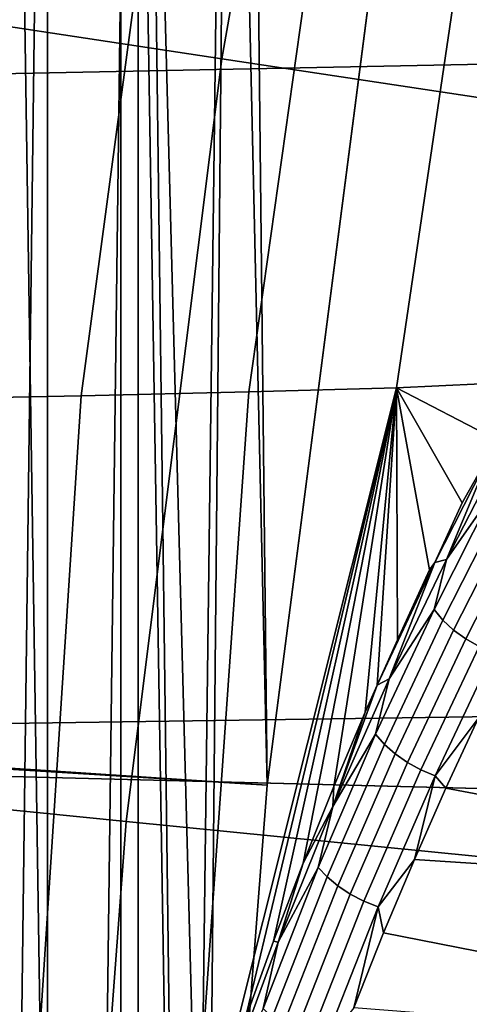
# Model space of a CAD drawing. Header units: metres. Extents: x -248 to 28, y -28 to 28.
# Tile 321 of 507: x -26.13 to -25.369, y 2.287 to 3.953. Entities that reach past the tile are written whole.
import ezdxf

# ---------------------------------------------------------------- set-up
doc = ezdxf.new("R2010")
doc.units = ezdxf.units.M
doc.layers.add('solid_10_061_053_XXX', color=7, linetype='CONTINUOUS')

msp = doc.modelspace()

# ---------------------------------------------------------------- linework, layer by layer
at = {"layer": 'solid_10_061_053_XXX'}
for points in [[(-25.53981, 3.978022, 118), (-25.589449, 7.953485, 118), (-25.815266, 7.260381, 118), (-25.710732, 2.657897, 118)], [(-25.53981, 3.978022, 25), (-25.710732, 2.657897, 25), (-25.758411, 7.028092, 25), (-25.571297, 7.681052, 25)], [(-25.710732, 2.657897, 118), (-25.815266, 7.260381, 118), (-25.958496, 6.783886, 118), (-25.813505, 1.33007, 118)], [(-25.847754, 0, 25), (-25.847794, 0, 25), (-25.928814, 6.37072, 25), (-25.758411, 7.028092, 25)], [(-25.813505, 1.33007, 25), (-25.847754, 0, 25), (-25.758411, 7.028092, 25)], [(-25.710732, 2.657897, 25), (-25.813505, 1.33007, 25), (-25.758411, 7.028092, 25)], [(-25.958496, 6.783886, 118), (-26.152939, 6.076304, 118), (-25.958523, -6.783794, 118)], [(-25.847754, 0, 118), (-25.958496, 6.783886, 118), (-25.958523, -6.783794, 118), (-25.81197, -7.270962, 118)], [(-25.847754, 0, 118), (-25.813505, 1.33007, 118), (-25.958496, 6.783886, 118)], [(-25.928814, 6.37072, 25), (-25.928814, -6.37072, 25), (-26.082338, -5.709965, 25)], [(-26.082338, 5.709965, 25), (-25.928814, 6.37072, 25), (-26.082338, -5.709965, 25)], [(-25.928814, 6.37072, 25), (-25.847794, 0, 25), (-25.847754, 0, 25), (-25.928814, -6.37072, 25)], [(-26.152939, 6.076304, 118), (-26.150158, -6.08701, 118), (-25.958523, -6.783794, 118)], [(-26.082338, 5.709965, 25), (-26.082338, -5.709965, 25), (-26.219, -5.045707, 25)], [(-26.219, 5.045707, 25), (-26.082338, 5.709965, 25), (-26.219, -5.045707, 25)], [(-25.957809, 5.333074, -9.8), (26.194746, 4.010602, -9.8), (26.364351, 2.677873, -9.8), (-26.194759, 4.010514, -9.8)], [(-25.787355, 3.886818, 135.939667), (-25.561558, 5.16738, 135.939667), (-26.174681, 5.291326, 134.685471), (-26.405895, 3.980048, 134.685471)], [(-25.110611, 3.784816, 137.162735), (-24.890739, 5.031772, 137.162735), (-25.561558, 5.16738, 135.939667), (-25.787355, 3.886818, 135.939667)], [(-24.453493, 4.99894, 165.034485), (-31.86268, 4.810266, 166.928314), (-31.823288, 3.748521, 167.085724), (-24.410181, 3.89646, 165.207626)], [(-25.741522, 3.323022, 154.0504), (-25.555355, 4.643442, 154.079849), (-25.296673, 4.652732, 153.498367), (-25.491577, 3.329993, 153.481491)], [(-25.491577, 3.329993, 153.481491), (-25.296673, 4.652732, 153.498367), (-25.074097, 4.662628, 152.901276), (-25.276814, 3.339997, 152.8992)], [(-26.342461, 3.310178, 155.1362), (-26.176105, 4.626677, 155.187637), (-25.84894, 4.634758, 154.643616), (-26.025539, 3.316413, 154.602646)], [(-26.025539, 3.316413, 154.602646), (-25.84894, 4.634758, 154.643616), (-25.555355, 4.643442, 154.079849), (-25.741522, 3.323022, 154.0504)], [(-26.884398, 4.11411, 118.5), (-25.539848, 3.977733, 118.5), (-25.710758, 2.657669, 118.5), (-27.058289, 2.746949, 118.5)], [(-25.710758, 2.657663, 24.5), (-25.53985, 3.977724, 24.5), (-26.589504, 4.075308, 24.5), (-26.761875, 2.722479, 24.5)], [(-26.194759, 4.010514, -9.8), (26.364351, 2.677873, -9.8), (26.466129, 1.339522, -9.8), (-26.364359, 2.677795, -9.8)], [(-25.949041, 2.596593, 135.939667), (-25.787355, 3.886818, 135.939667), (-26.405895, 3.980048, 134.685471), (-26.571459, 2.658875, 134.685471)], [(-25.53981, 3.978022, 25), (-25.53985, 3.977724, 24.5), (-25.710758, 2.657663, 24.5), (-25.710732, 2.657897, 25)], [(-25.710758, 2.657669, 118.5), (-25.539848, 3.977733, 118.5), (-25.53981, 3.978022, 118), (-25.710732, 2.657897, 118)], [(-24.410181, 3.89646, 165.207626), (-31.823288, 3.748521, 167.085724), (-31.793613, 2.681425, 167.204163), (-24.377569, 2.78773, 165.337921)], [(-25.268053, 2.52845, 137.162735), (-25.110611, 3.784816, 137.162735), (-25.787355, 3.886818, 135.939667), (-25.949041, 2.596593, 135.939667)], [(-25.326406, 3.244509, 153.010208), (-25.491577, 3.329993, 153.481491), (-25.276814, 3.339997, 152.8992)], [(-26.111708, 1.990219, 154.51799), (-26.421066, 1.98624, 155.050903), (-26.342461, 3.310178, 155.1362), (-26.025539, 3.316413, 154.602646)], [(-25.83563, 1.994516, 153.967377), (-26.111708, 1.990219, 154.51799), (-26.025539, 3.316413, 154.602646), (-25.741522, 3.323022, 154.0504)], [(-25.793102, 2.127909, 153.89711), (-25.83563, 1.994516, 153.967377), (-25.741522, 3.323022, 154.0504), (-25.491577, 3.329993, 153.481491)], [(-25.748407, 2.259616, 153.821716), (-25.793102, 2.127909, 153.89711), (-25.491577, 3.329993, 153.481491)], [(-25.699997, 2.39405, 153.738174), (-25.748407, 2.259616, 153.821716), (-25.491577, 3.329993, 153.481491)], [(-25.649717, 2.526014, 153.649185), (-25.699997, 2.39405, 153.738174), (-25.491577, 3.329993, 153.481491)], [(-25.597759, 2.655354, 153.554703), (-25.649717, 2.526014, 153.649185), (-25.491577, 3.329993, 153.481491)], [(-25.544579, 2.781315, 153.455124), (-25.597759, 2.655354, 153.554703), (-25.491577, 3.329993, 153.481491)], [(-25.524601, 2.827113, 153.416901), (-25.544579, 2.781315, 153.455124), (-25.491577, 3.329993, 153.481491)], [(-25.490412, 2.903748, 153.350433), (-25.524601, 2.827113, 153.416901), (-25.491577, 3.329993, 153.481491)], [(-25.328573, 3.227183, 153.01178), (-25.380949, 3.135685, 153.127625), (-25.491577, 3.329993, 153.481491), (-25.326406, 3.244509, 153.010208)], [(-25.435776, 3.021918, 153.241226), (-25.490412, 2.903748, 153.350433), (-25.491577, 3.329993, 153.481491)], [(-25.426704, 3.034396, 153.220963), (-25.435776, 3.021918, 153.241226), (-25.491577, 3.329993, 153.481491), (-25.380949, 3.135685, 153.127625)], [(-25.328573, 3.227183, 153.01178), (-25.426704, 3.034396, 153.220963), (-25.380949, 3.135685, 153.127625)], [(-25.407211, 3.039761, 153.179764), (-25.426704, 3.034396, 153.220963), (-25.328573, 3.227183, 153.01178)], [(-25.310143, 3.227924, 152.972397), (-25.407211, 3.039761, 153.179764), (-25.328573, 3.227183, 153.01178)], [(-25.328608, 3.151947, 153.024506), (-25.407211, 3.039761, 153.179764), (-25.310143, 3.227924, 152.972397)], [(-25.328608, 3.151947, 153.024506), (-25.428246, 2.955256, 153.231705), (-25.407211, 3.039761, 153.179764)], [(-25.313766, 3.133036, 153.014297), (-25.413359, 2.937118, 153.22023), (-25.428246, 2.955256, 153.231705), (-25.328608, 3.151947, 153.024506)], [(-25.295723, 3.115648, 153.006943), (-25.395275, 2.920306, 153.211716), (-25.413359, 2.937118, 153.22023), (-25.313766, 3.133036, 153.014297)], [(-25.275024, 3.10031, 153.00264), (-25.374544, 2.905332, 153.206406), (-25.395275, 2.920306, 153.211716), (-25.295723, 3.115648, 153.006943)], [(-25.252296, 3.087487, 153.001556), (-25.351795, 2.892648, 153.204468), (-25.374544, 2.905332, 153.206406), (-25.275024, 3.10031, 153.00264)], [(-25.426704, 3.034396, 153.220963), (-25.524601, 2.827113, 153.416901), (-25.490412, 2.903748, 153.350433)], [(-25.504229, 2.837484, 153.374252), (-25.524601, 2.827113, 153.416901), (-25.426704, 3.034396, 153.220963)], [(-25.407211, 3.039761, 153.179764), (-25.504229, 2.837484, 153.374252), (-25.426704, 3.034396, 153.220963)], [(-25.428246, 2.955256, 153.231705), (-25.504229, 2.837484, 153.374252), (-25.407211, 3.039761, 153.179764)], [(-25.426704, 3.034396, 153.220963), (-25.490412, 2.903748, 153.350433), (-25.435776, 3.021918, 153.241226)], [(-25.428246, 2.955256, 153.231705), (-25.527306, 2.744014, 153.425156), (-25.504229, 2.837484, 153.374252)], [(-25.413359, 2.937118, 153.22023), (-25.512352, 2.726789, 153.41243), (-25.527306, 2.744014, 153.425156), (-25.428246, 2.955256, 153.231705)], [(-25.395275, 2.920306, 153.211716), (-25.4942, 2.710701, 153.40274), (-25.512352, 2.726789, 153.41243), (-25.413359, 2.937118, 153.22023)], [(-25.374544, 2.905332, 153.206406), (-25.473404, 2.696238, 153.396378), (-25.4942, 2.710701, 153.40274), (-25.395275, 2.920306, 153.211716)], [(-25.351795, 2.892648, 153.204468), (-25.450594, 2.683837, 153.393524), (-25.473404, 2.696238, 153.396378), (-25.374544, 2.905332, 153.206406)], [(-25.327717, 2.882638, 153.205963), (-25.42646, 2.673876, 153.394272), (-25.450594, 2.683837, 153.393524), (-25.351795, 2.892648, 153.204468)], [(-25.353899, 2.770644, 153.30838), (-25.42646, 2.673876, 153.394272), (-25.327717, 2.882638, 153.205963)], [(-25.504229, 2.837484, 153.374252), (-25.599737, 2.621567, 153.555206), (-25.524601, 2.827113, 153.416901)], [(-25.527306, 2.744014, 153.425156), (-25.599737, 2.621567, 153.555206), (-25.504229, 2.837484, 153.374252)], [(-25.599737, 2.621567, 153.555206), (-25.544579, 2.781315, 153.455124), (-25.524601, 2.827113, 153.416901)], [(-24.377569, 2.78773, 165.337921), (-31.793613, 2.681425, 167.204163), (-31.773745, 1.610465, 167.283325), (-24.355747, 1.67449, 165.425003)], [(-25.599737, 2.621567, 153.555206), (-25.597759, 2.655354, 153.554703), (-25.544579, 2.781315, 153.455124)], [(-25.353899, 2.770644, 153.30838), (-25.408281, 2.65294, 153.409973), (-25.42646, 2.673876, 153.394272)], [(-24.403038, 2.463043, 153.605179), (-25.408281, 2.65294, 153.409973), (-25.353899, 2.770644, 153.30838), (-24.394039, 2.718803, 153.396561)], [(-27.058289, 2.746949, 118.5), (-25.710758, 2.657669, 118.5), (-25.813482, 1.330576, 118.5), (-27.162636, 1.373994, 118.5)], [(-25.527306, 2.744014, 153.425156), (-25.62422, 2.518743, 153.604187), (-25.599737, 2.621567, 153.555206)], [(-25.512352, 2.726789, 153.41243), (-25.609177, 2.50258, 153.590225), (-25.62422, 2.518743, 153.604187), (-25.527306, 2.744014, 153.425156)], [(-25.813482, 1.330576, 24.5), (-25.710758, 2.657663, 24.5), (-26.761875, 2.722479, 24.5), (-26.865471, 1.362568, 24.5)], [(-25.4942, 2.710701, 153.40274), (-25.590933, 2.487373, 153.579361), (-25.609177, 2.50258, 153.590225), (-25.512352, 2.726789, 153.41243)], [(-25.473404, 2.696238, 153.396378), (-25.57004, 2.473583, 153.571915), (-25.590933, 2.487373, 153.579361), (-25.4942, 2.710701, 153.40274)], [(-25.450594, 2.683837, 153.393524), (-25.547132, 2.461628, 153.5681), (-25.57004, 2.473583, 153.571915), (-25.473404, 2.696238, 153.396378)], [(-25.42646, 2.673876, 153.394272), (-25.522905, 2.451872, 153.568054), (-25.547132, 2.461628, 153.5681), (-25.450594, 2.683837, 153.393524)], [(-26.364359, 2.677795, -9.8), (26.466129, 1.339522, -9.8), (26.5, 0, -9.8), (-26.466131, 1.339472, -9.8)], [(-25.46155, 2.531891, 153.506592), (-25.522905, 2.451872, 153.568054), (-25.42646, 2.673876, 153.394272)], [(-25.408281, 2.65294, 153.409973), (-25.46155, 2.531891, 153.506592), (-25.42646, 2.673876, 153.394272)], [(-26.046215, 1.299913, 135.939667), (-25.949041, 2.596593, 135.939667), (-26.571459, 2.658875, 134.685471), (-26.670963, 1.331092, 134.685471)], [(-25.813505, 1.33007, 25), (-25.710732, 2.657897, 25), (-25.710758, 2.657663, 24.5), (-25.813482, 1.330576, 24.5)], [(-25.813482, 1.330576, 118.5), (-25.710758, 2.657669, 118.5), (-25.710732, 2.657897, 118), (-25.813505, 1.33007, 118)], [(-25.599737, 2.621567, 153.555206), (-25.649717, 2.526014, 153.649185), (-25.597759, 2.655354, 153.554703)], [(-24.403038, 2.463043, 153.605179), (-25.46155, 2.531891, 153.506592), (-25.408281, 2.65294, 153.409973)], [(-25.599737, 2.621567, 153.555206), (-25.692287, 2.392495, 153.722), (-25.649717, 2.526014, 153.649185)], [(-25.62422, 2.518743, 153.604187), (-25.692287, 2.392495, 153.722), (-25.599737, 2.621567, 153.555206)], [(-25.362677, 1.265799, 137.162735), (-25.268053, 2.52845, 137.162735), (-25.949041, 2.596593, 135.939667), (-26.046215, 1.299913, 135.939667)], [(-25.62422, 2.518743, 153.604187), (-25.717426, 2.279979, 153.768097), (-25.692287, 2.392495, 153.722)], [(-25.609177, 2.50258, 153.590225), (-25.702276, 2.265033, 153.75296), (-25.717426, 2.279979, 153.768097), (-25.62422, 2.518743, 153.604187)], [(-25.692287, 2.392495, 153.722), (-25.699997, 2.39405, 153.738174), (-25.649717, 2.526014, 153.649185)], [(-25.46155, 2.531891, 153.506592), (-25.513582, 2.40779, 153.598114), (-25.522905, 2.451872, 153.568054)], [(-24.411123, 2.19131, 153.792572), (-25.513582, 2.40779, 153.598114), (-25.46155, 2.531891, 153.506592), (-24.403038, 2.463043, 153.605179)], [(-25.590933, 2.487373, 153.579361), (-25.683912, 2.250874, 153.740936), (-25.702276, 2.265033, 153.75296), (-25.609177, 2.50258, 153.590225)], [(-25.57004, 2.473583, 153.571915), (-25.662893, 2.237933, 153.732407), (-25.683912, 2.250874, 153.740936), (-25.590933, 2.487373, 153.579361)], [(-25.547132, 2.461628, 153.5681), (-25.639854, 2.2266, 153.727615), (-25.662893, 2.237933, 153.732407), (-25.57004, 2.473583, 153.571915)], [(-25.522905, 2.451872, 153.568054), (-25.615496, 2.217221, 153.726715), (-25.639854, 2.2266, 153.727615), (-25.547132, 2.461628, 153.5681)], [(-25.563831, 2.281214, 153.68428), (-25.615496, 2.217221, 153.726715), (-25.522905, 2.451872, 153.568054)], [(-25.513582, 2.40779, 153.598114), (-25.563831, 2.281214, 153.68428), (-25.522905, 2.451872, 153.568054)], [(-24.411123, 2.19131, 153.792572), (-25.563831, 2.281214, 153.68428), (-25.513582, 2.40779, 153.598114)], [(-25.692287, 2.392495, 153.722), (-25.780415, 2.150811, 153.873932), (-25.748407, 2.259616, 153.821716), (-25.699997, 2.39405, 153.738174)], [(-25.717426, 2.279979, 153.768097), (-25.780415, 2.150811, 153.873932), (-25.692287, 2.392495, 153.722)]]:
    msp.add_3dface(points, dxfattribs=at)

doc.saveas('drawing.dxf')
